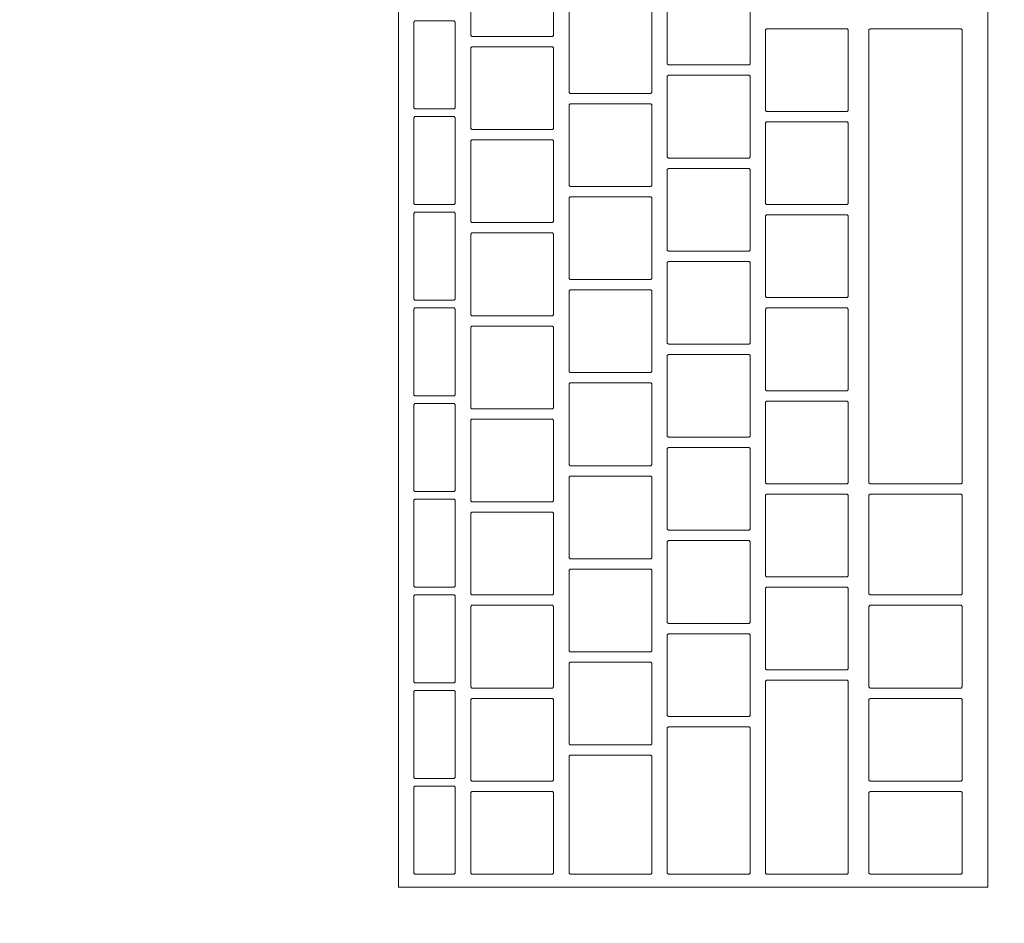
# Model space of a CAD drawing. Header units: metres. Extents: x -3.6 to 90.7, y -11.1 to 18.
# Tile 274 of 656: x 22.517 to 22.707, y 11.82 to 11.995. Entities that reach past the tile are written whole.
import ezdxf

# ---------------------------------------------------------------- set-up
doc = ezdxf.new("R2010")
doc.units = ezdxf.units.M
doc.header["$MEASUREMENT"] = 0
doc.linetypes.add('Wipeout_Contour', pattern=[1, 0, -1])
doc.layers.add('152 - Bemaßung_ Beschriftung.Ausbau', color=7, linetype='Continuous')
doc.layers.add('701 - Einrichtung.Möbel', color=7, linetype='Continuous')
doc.styles.add('ERSTELLTER_STIL_2', font='txt')
doc.dimstyles.new('ERSTELLTER_STIL__3', dxfattribs={"dimtxt": 0.1, "dimasz": 0.0532, "dimexe": 0.18, "dimexo": 0.0625, "dimgap": 0, "dimtad": 1, "dimtih": 1, "dimtoh": 1, "dimzin": 0, "dimdsep": 46, "dimtxsty": 'ERSTELLTER_STIL_2', "dimblk": 'ARROWHEAD_2', "dimblk1": 'ARROWHEAD_2', "dimblk2": 'ARROWHEAD_2', "dimcen": 0.09, "dimse1": 1, "dimse2": 1, "dimclrd": 7, "dimclre": 7, "dimclrt": 7, "dimazin": 0, "dimtfac": 1, "dimtdec": 4, "dimtmove": 0, "dimatfit": 3, "dimfxl": 1, "dimtolj": 1, "dimtzin": 0, "dimarcsym": 0})

# ---------------------------------------------------------------- blocks, each defined once
blk = doc.blocks.new('*D262')
at = {"layer": '152 - Bemaßung_ Beschriftung.Ausbau', "color": 7, "linetype": 'Continuous', "lineweight": 5}
for p, q in [((22.2, 15.3025), (22.2, 15.4075)), ((25.64997, 15.3025), (25.64997, 15.4075)), ((22.22021, 15.39), (22.17979, 15.32)), ((25.67018, 15.39), (25.62977, 15.32)), ((22.2, 15.355), (25.64997, 15.355))]:
    blk.add_line(p, q, dxfattribs=at)
at = {"layer": '152 - Bemaßung_ Beschriftung.Ausbau', "color": 7, "lineweight": 5, "char_height": 0.1, "attachment_point": 7, "style": 'ERSTELLTER_STIL_2'}
for s, insert in [('\\A1;{\\pql;\\fArial|b0|i0|c0|p38;3,45}', (23.71607, 15.375)), ('\\A1;{\\pql;\\fArial|b0|i0|c0|p38;15}', (25.47797, 15.375))]:
    blk.add_mtext(s, dxfattribs=dict(at, insert=insert))
blk = doc.blocks.new('ARROWHEAD_2')
at = {"color": 0, "linetype": 'Continuous', "lineweight": 0}
for p, q in [((-0.3781, -0.655), (0.3781, 0.655)), ((0, 0), (-1, 0))]:
    blk.add_line(p, q, dxfattribs=at)

msp = doc.modelspace()

# ---------------------------------------------------------------- wipeouts: each hides what was drawn before it
at = {"color": 254, "linetype": 'Wipeout_Contour', "lineweight": 0, "ltscale": 155.938862}
msp.add_wipeout([(22.2, 10.68998), (24.4, 10.68998), (24.4, 11.48998), (23, 11.48998), (23, 12.68998), (22.2, 12.68998)], dxfattribs=at).dxf.layer = '701 - Einrichtung.Möbel'

# ---------------------------------------------------------------- next in the draw order: wipeouts: each hides what was drawn before it
at = {"color": 254, "linetype": 'Wipeout_Contour', "lineweight": 0, "ltscale": 102.454602}
msp.add_wipeout([(22.70391, 11.82684), (22.70391, 12.08884), (22.58991, 12.08884), (22.58991, 11.82684)], dxfattribs=at).dxf.layer = '701 - Einrichtung.Möbel'

# ---------------------------------------------------------------- next in the draw order: linework, layer by layer
at = {"layer": '701 - Einrichtung.Möbel', "color": 7, "linetype": 'Continuous', "lineweight": 5, "flags": 128}
msp.add_lwpolyline([(22.70391, 11.82684), (22.70391, 12.08884), (22.58991, 12.08884), (22.58991, 11.82684)], close=True, dxfattribs=at)

# ---------------------------------------------------------------- next in the draw order: wipeouts: each hides what was drawn before it
at = {"color": 254, "linetype": 'Wipeout_Contour', "lineweight": 0, "ltscale": 229.990927}
msp.add_wipeout([(22.61991, 11.99934), (22.61991, 12.00714), (22.61971, 12.00734), (22.60411, 12.00734), (22.60391, 12.00714), (22.60391, 11.99154), (22.60411, 11.99134), (22.61971, 11.99134), (22.61991, 11.99154)], dxfattribs=at).dxf.layer = '701 - Einrichtung.Möbel'
at = {"color": 254, "linetype": 'Wipeout_Contour', "lineweight": 0, "ltscale": 230.26966}
msp.add_wipeout([(22.65791, 11.99384), (22.65791, 12.00164), (22.65771, 12.00184), (22.64211, 12.00184), (22.64191, 12.00164), (22.64191, 11.98604), (22.64211, 11.98584), (22.65771, 11.98584), (22.65791, 11.98604)], dxfattribs=at).dxf.layer = '701 - Einrichtung.Möbel'
at = {"color": 254, "linetype": 'Wipeout_Contour', "lineweight": 0, "ltscale": 230.095444}
msp.add_wipeout([(22.63891, 11.98834), (22.63891, 11.99614), (22.63871, 11.99634), (22.62311, 11.99634), (22.62291, 11.99614), (22.62291, 11.98054), (22.62311, 11.98034), (22.63871, 11.98034), (22.63891, 11.98054)], dxfattribs=at).dxf.layer = '701 - Einrichtung.Möbel'
at = {"color": 254, "linetype": 'Wipeout_Contour', "lineweight": 0, "ltscale": 229.811255}
msp.add_wipeout([(22.60091, 11.98584), (22.60091, 11.99414), (22.60071, 11.99434), (22.59311, 11.99434), (22.59291, 11.99414), (22.59291, 11.97754), (22.59311, 11.97734), (22.60071, 11.97734), (22.60091, 11.97754)], dxfattribs=at).dxf.layer = '701 - Einrichtung.Möbel'
at = {"color": 254, "linetype": 'Wipeout_Contour', "lineweight": 0, "ltscale": 230.382753}
msp.add_wipeout([(22.67691, 11.98484), (22.67691, 11.99264), (22.67671, 11.99284), (22.66111, 11.99284), (22.66091, 11.99264), (22.66091, 11.97704), (22.66111, 11.97684), (22.67671, 11.97684), (22.67691, 11.97704)], dxfattribs=at).dxf.layer = '701 - Einrichtung.Möbel'
at = {"color": 254, "linetype": 'Wipeout_Contour', "lineweight": 0, "ltscale": 230.401616}
msp.add_wipeout([(22.69891, 11.94884), (22.69891, 11.99264), (22.69871, 11.99284), (22.68111, 11.99284), (22.68091, 11.99264), (22.68091, 11.90504), (22.68111, 11.90484), (22.69871, 11.90484), (22.69891, 11.90504)], dxfattribs=at).dxf.layer = '701 - Einrichtung.Möbel'
at = {"color": 254, "linetype": 'Wipeout_Contour', "lineweight": 0, "ltscale": 229.914902}
msp.add_wipeout([(22.61991, 11.98134), (22.61991, 11.98914), (22.61971, 11.98934), (22.60411, 11.98934), (22.60391, 11.98914), (22.60391, 11.97354), (22.60411, 11.97334), (22.61971, 11.97334), (22.61991, 11.97354)], dxfattribs=at).dxf.layer = '701 - Einrichtung.Möbel'
at = {"color": 254, "linetype": 'Wipeout_Contour', "lineweight": 0, "ltscale": 230.193762}
msp.add_wipeout([(22.65791, 11.97584), (22.65791, 11.98364), (22.65771, 11.98384), (22.64211, 11.98384), (22.64191, 11.98364), (22.64191, 11.96804), (22.64211, 11.96784), (22.65771, 11.96784), (22.65791, 11.96804)], dxfattribs=at).dxf.layer = '701 - Einrichtung.Möbel'
at = {"color": 254, "linetype": 'Wipeout_Contour', "lineweight": 0, "ltscale": 230.019524}
msp.add_wipeout([(22.63891, 11.97034), (22.63891, 11.97814), (22.63871, 11.97834), (22.62311, 11.97834), (22.62291, 11.97814), (22.62291, 11.96254), (22.62311, 11.96234), (22.63871, 11.96234), (22.63891, 11.96254)], dxfattribs=at).dxf.layer = '701 - Einrichtung.Möbel'
at = {"color": 254, "linetype": 'Wipeout_Contour', "lineweight": 0, "ltscale": 229.733146}
msp.add_wipeout([(22.60091, 11.96734), (22.60091, 11.97564), (22.60071, 11.97584), (22.59311, 11.97584), (22.59291, 11.97564), (22.59291, 11.95904), (22.59311, 11.95884), (22.60071, 11.95884), (22.60091, 11.95904)], dxfattribs=at).dxf.layer = '701 - Einrichtung.Möbel'
at = {"color": 254, "linetype": 'Wipeout_Contour', "lineweight": 0, "ltscale": 230.306949}
msp.add_wipeout([(22.67691, 11.96684), (22.67691, 11.97464), (22.67671, 11.97484), (22.66111, 11.97484), (22.66091, 11.97464), (22.66091, 11.95904), (22.66111, 11.95884), (22.67671, 11.95884), (22.67691, 11.95904)], dxfattribs=at).dxf.layer = '701 - Einrichtung.Möbel'
at = {"color": 254, "linetype": 'Wipeout_Contour', "lineweight": 0, "ltscale": 229.838966}
msp.add_wipeout([(22.61991, 11.96334), (22.61991, 11.97114), (22.61971, 11.97134), (22.60411, 11.97134), (22.60391, 11.97114), (22.60391, 11.95554), (22.60411, 11.95534), (22.61971, 11.95534), (22.61991, 11.95554)], dxfattribs=at).dxf.layer = '701 - Einrichtung.Möbel'
at = {"color": 254, "linetype": 'Wipeout_Contour', "lineweight": 0, "ltscale": 230.117953}
msp.add_wipeout([(22.65791, 11.95784), (22.65791, 11.96564), (22.65771, 11.96584), (22.64211, 11.96584), (22.64191, 11.96564), (22.64191, 11.95004), (22.64211, 11.94984), (22.65771, 11.94984), (22.65791, 11.95004)], dxfattribs=at).dxf.layer = '701 - Einrichtung.Möbel'
at = {"color": 254, "linetype": 'Wipeout_Contour', "lineweight": 0, "ltscale": 229.943692}
msp.add_wipeout([(22.63891, 11.95234), (22.63891, 11.96014), (22.63871, 11.96034), (22.62311, 11.96034), (22.62291, 11.96014), (22.62291, 11.94454), (22.62311, 11.94434), (22.63871, 11.94434), (22.63891, 11.94454)], dxfattribs=at).dxf.layer = '701 - Einrichtung.Möbel'
at = {"color": 254, "linetype": 'Wipeout_Contour', "lineweight": 0, "ltscale": 229.655132}
msp.add_wipeout([(22.60091, 11.94884), (22.60091, 11.95714), (22.60071, 11.95734), (22.59311, 11.95734), (22.59291, 11.95714), (22.59291, 11.94054), (22.59311, 11.94034), (22.60071, 11.94034), (22.60091, 11.94054)], dxfattribs=at).dxf.layer = '701 - Einrichtung.Möbel'
at = {"color": 254, "linetype": 'Wipeout_Contour', "lineweight": 0, "ltscale": 230.231234}
msp.add_wipeout([(22.67691, 11.94884), (22.67691, 11.95664), (22.67671, 11.95684), (22.66111, 11.95684), (22.66091, 11.95664), (22.66091, 11.94104), (22.66111, 11.94084), (22.67671, 11.94084), (22.67691, 11.94104)], dxfattribs=at).dxf.layer = '701 - Einrichtung.Möbel'
at = {"color": 254, "linetype": 'Wipeout_Contour', "lineweight": 0, "ltscale": 229.76312}
msp.add_wipeout([(22.61991, 11.94534), (22.61991, 11.95314), (22.61971, 11.95334), (22.60411, 11.95334), (22.60391, 11.95314), (22.60391, 11.93754), (22.60411, 11.93734), (22.61971, 11.93734), (22.61991, 11.93754)], dxfattribs=at).dxf.layer = '701 - Einrichtung.Möbel'
at = {"color": 254, "linetype": 'Wipeout_Contour', "lineweight": 0, "ltscale": 230.042233}
msp.add_wipeout([(22.65791, 11.93984), (22.65791, 11.94764), (22.65771, 11.94784), (22.64211, 11.94784), (22.64191, 11.94764), (22.64191, 11.93204), (22.64211, 11.93184), (22.65771, 11.93184), (22.65791, 11.93204)], dxfattribs=at).dxf.layer = '701 - Einrichtung.Möbel'
at = {"color": 254, "linetype": 'Wipeout_Contour', "lineweight": 0, "ltscale": 229.867949}
msp.add_wipeout([(22.63891, 11.93434), (22.63891, 11.94214), (22.63871, 11.94234), (22.62311, 11.94234), (22.62291, 11.94214), (22.62291, 11.92654), (22.62311, 11.92634), (22.63871, 11.92634), (22.63891, 11.92654)], dxfattribs=at).dxf.layer = '701 - Einrichtung.Möbel'
at = {"color": 254, "linetype": 'Wipeout_Contour', "lineweight": 0, "ltscale": 229.577212}
msp.add_wipeout([(22.60091, 11.93034), (22.60091, 11.93864), (22.60071, 11.93884), (22.59311, 11.93884), (22.59291, 11.93864), (22.59291, 11.92204), (22.59311, 11.92184), (22.60071, 11.92184), (22.60091, 11.92204)], dxfattribs=at).dxf.layer = '701 - Einrichtung.Möbel'
at = {"color": 254, "linetype": 'Wipeout_Contour', "lineweight": 0, "ltscale": 230.155609}
msp.add_wipeout([(22.67691, 11.93084), (22.67691, 11.93864), (22.67671, 11.93884), (22.66111, 11.93884), (22.66091, 11.93864), (22.66091, 11.92304), (22.66111, 11.92284), (22.67671, 11.92284), (22.67691, 11.92304)], dxfattribs=at).dxf.layer = '701 - Einrichtung.Möbel'
at = {"color": 254, "linetype": 'Wipeout_Contour', "lineweight": 0, "ltscale": 229.687362}
msp.add_wipeout([(22.61991, 11.92734), (22.61991, 11.93514), (22.61971, 11.93534), (22.60411, 11.93534), (22.60391, 11.93514), (22.60391, 11.91954), (22.60411, 11.91934), (22.61971, 11.91934), (22.61991, 11.91954)], dxfattribs=at).dxf.layer = '701 - Einrichtung.Möbel'
at = {"color": 254, "linetype": 'Wipeout_Contour', "lineweight": 0, "ltscale": 229.966602}
msp.add_wipeout([(22.65791, 11.92184), (22.65791, 11.92964), (22.65771, 11.92984), (22.64211, 11.92984), (22.64191, 11.92964), (22.64191, 11.91404), (22.64211, 11.91384), (22.65771, 11.91384), (22.65791, 11.91404)], dxfattribs=at).dxf.layer = '701 - Einrichtung.Möbel'
at = {"color": 254, "linetype": 'Wipeout_Contour', "lineweight": 0, "ltscale": 229.792296}
msp.add_wipeout([(22.63891, 11.91634), (22.63891, 11.92414), (22.63871, 11.92434), (22.62311, 11.92434), (22.62291, 11.92414), (22.62291, 11.90854), (22.62311, 11.90834), (22.63871, 11.90834), (22.63891, 11.90854)], dxfattribs=at).dxf.layer = '701 - Einrichtung.Möbel'
at = {"color": 254, "linetype": 'Wipeout_Contour', "lineweight": 0, "ltscale": 229.499387}
msp.add_wipeout([(22.60091, 11.91184), (22.60091, 11.92014), (22.60071, 11.92034), (22.59311, 11.92034), (22.59291, 11.92014), (22.59291, 11.90354), (22.59311, 11.90334), (22.60071, 11.90334), (22.60091, 11.90354)], dxfattribs=at).dxf.layer = '701 - Einrichtung.Möbel'
at = {"color": 254, "linetype": 'Wipeout_Contour', "lineweight": 0, "ltscale": 230.080072}
msp.add_wipeout([(22.67691, 11.91284), (22.67691, 11.92064), (22.67671, 11.92084), (22.66111, 11.92084), (22.66091, 11.92064), (22.66091, 11.90504), (22.66111, 11.90484), (22.67671, 11.90484), (22.67691, 11.90504)], dxfattribs=at).dxf.layer = '701 - Einrichtung.Möbel'
at = {"color": 254, "linetype": 'Wipeout_Contour', "lineweight": 0, "ltscale": 229.611694}
msp.add_wipeout([(22.61991, 11.90934), (22.61991, 11.91714), (22.61971, 11.91734), (22.60411, 11.91734), (22.60391, 11.91714), (22.60391, 11.90154), (22.60411, 11.90134), (22.61971, 11.90134), (22.61991, 11.90154)], dxfattribs=at).dxf.layer = '701 - Einrichtung.Möbel'
at = {"color": 254, "linetype": 'Wipeout_Contour', "lineweight": 0, "ltscale": 229.891061}
msp.add_wipeout([(22.65791, 11.90384), (22.65791, 11.91164), (22.65771, 11.91184), (22.64211, 11.91184), (22.64191, 11.91164), (22.64191, 11.89604), (22.64211, 11.89584), (22.65771, 11.89584), (22.65791, 11.89604)], dxfattribs=at).dxf.layer = '701 - Einrichtung.Möbel'
at = {"color": 254, "linetype": 'Wipeout_Contour', "lineweight": 0, "ltscale": 229.716732}
msp.add_wipeout([(22.63891, 11.89834), (22.63891, 11.90614), (22.63871, 11.90634), (22.62311, 11.90634), (22.62291, 11.90614), (22.62291, 11.89054), (22.62311, 11.89034), (22.63871, 11.89034), (22.63891, 11.89054)], dxfattribs=at).dxf.layer = '701 - Einrichtung.Möbel'
at = {"color": 254, "linetype": 'Wipeout_Contour', "lineweight": 0, "ltscale": 229.421656}
msp.add_wipeout([(22.60091, 11.89334), (22.60091, 11.90164), (22.60071, 11.90184), (22.59311, 11.90184), (22.59291, 11.90164), (22.59291, 11.88504), (22.59311, 11.88484), (22.60071, 11.88484), (22.60091, 11.88504)], dxfattribs=at).dxf.layer = '701 - Einrichtung.Möbel'
at = {"color": 254, "linetype": 'Wipeout_Contour', "lineweight": 0, "ltscale": 230.004625}
msp.add_wipeout([(22.67691, 11.89484), (22.67691, 11.90264), (22.67671, 11.90284), (22.66111, 11.90284), (22.66091, 11.90264), (22.66091, 11.88704), (22.66111, 11.88684), (22.67671, 11.88684), (22.67691, 11.88704)], dxfattribs=at).dxf.layer = '701 - Einrichtung.Möbel'
at = {"color": 254, "linetype": 'Wipeout_Contour', "lineweight": 0, "ltscale": 230.165631}
msp.add_wipeout([(22.69891, 11.89309), (22.69891, 11.90264), (22.69871, 11.90284), (22.68111, 11.90284), (22.68091, 11.90264), (22.68091, 11.88354), (22.68111, 11.88334), (22.69871, 11.88334), (22.69891, 11.88354)], dxfattribs=at).dxf.layer = '701 - Einrichtung.Möbel'
at = {"color": 254, "linetype": 'Wipeout_Contour', "lineweight": 0, "ltscale": 229.536115}
msp.add_wipeout([(22.61991, 11.89134), (22.61991, 11.89914), (22.61971, 11.89934), (22.60411, 11.89934), (22.60391, 11.89914), (22.60391, 11.88354), (22.60411, 11.88334), (22.61971, 11.88334), (22.61991, 11.88354)], dxfattribs=at).dxf.layer = '701 - Einrichtung.Möbel'
at = {"color": 254, "linetype": 'Wipeout_Contour', "lineweight": 0, "ltscale": 229.815609}
msp.add_wipeout([(22.65791, 11.88584), (22.65791, 11.89364), (22.65771, 11.89384), (22.64211, 11.89384), (22.64191, 11.89364), (22.64191, 11.87804), (22.64211, 11.87784), (22.65771, 11.87784), (22.65791, 11.87804)], dxfattribs=at).dxf.layer = '701 - Einrichtung.Möbel'
at = {"color": 254, "linetype": 'Wipeout_Contour', "lineweight": 0, "ltscale": 229.641258}
msp.add_wipeout([(22.63891, 11.88034), (22.63891, 11.88814), (22.63871, 11.88834), (22.62311, 11.88834), (22.62291, 11.88814), (22.62291, 11.87254), (22.62311, 11.87234), (22.63871, 11.87234), (22.63891, 11.87254)], dxfattribs=at).dxf.layer = '701 - Einrichtung.Möbel'
at = {"color": 254, "linetype": 'Wipeout_Contour', "lineweight": 0, "ltscale": 229.929267}
msp.add_wipeout([(22.67691, 11.87684), (22.67691, 11.88464), (22.67671, 11.88484), (22.66111, 11.88484), (22.66091, 11.88464), (22.66091, 11.86904), (22.66111, 11.86884), (22.67671, 11.86884), (22.67691, 11.86904)], dxfattribs=at).dxf.layer = '701 - Einrichtung.Möbel'
at = {"color": 254, "linetype": 'Wipeout_Contour', "lineweight": 0, "ltscale": 229.344019}
msp.add_wipeout([(22.60091, 11.87484), (22.60091, 11.88314), (22.60071, 11.88334), (22.59311, 11.88334), (22.59291, 11.88314), (22.59291, 11.86654), (22.59311, 11.86634), (22.60071, 11.86634), (22.60091, 11.86654)], dxfattribs=at).dxf.layer = '701 - Einrichtung.Möbel'
at = {"color": 254, "linetype": 'Wipeout_Contour', "lineweight": 0, "ltscale": 229.460625}
msp.add_wipeout([(22.61991, 11.87334), (22.61991, 11.88114), (22.61971, 11.88134), (22.60411, 11.88134), (22.60391, 11.88114), (22.60391, 11.86554), (22.60411, 11.86534), (22.61971, 11.86534), (22.61991, 11.86554)], dxfattribs=at).dxf.layer = '701 - Einrichtung.Möbel'
at = {"color": 254, "linetype": 'Wipeout_Contour', "lineweight": 0, "ltscale": 230.082806}
msp.add_wipeout([(22.69891, 11.87334), (22.69891, 11.88114), (22.69871, 11.88134), (22.68111, 11.88134), (22.68091, 11.88114), (22.68091, 11.86554), (22.68111, 11.86534), (22.69871, 11.86534), (22.69891, 11.86554)], dxfattribs=at).dxf.layer = '701 - Einrichtung.Möbel'
at = {"color": 254, "linetype": 'Wipeout_Contour', "lineweight": 0, "ltscale": 229.740246}
msp.add_wipeout([(22.65791, 11.86784), (22.65791, 11.87564), (22.65771, 11.87584), (22.64211, 11.87584), (22.64191, 11.87564), (22.64191, 11.86004), (22.64211, 11.85984), (22.65771, 11.85984), (22.65791, 11.86004)], dxfattribs=at).dxf.layer = '701 - Einrichtung.Möbel'
at = {"color": 254, "linetype": 'Wipeout_Contour', "lineweight": 0, "ltscale": 229.565873}
msp.add_wipeout([(22.63891, 11.86234), (22.63891, 11.87014), (22.63871, 11.87034), (22.62311, 11.87034), (22.62291, 11.87014), (22.62291, 11.85454), (22.62311, 11.85434), (22.63871, 11.85434), (22.63891, 11.85454)], dxfattribs=at).dxf.layer = '701 - Einrichtung.Möbel'
at = {"color": 254, "linetype": 'Wipeout_Contour', "lineweight": 0, "ltscale": 229.810036}
msp.add_wipeout([(22.67691, 11.84809), (22.67691, 11.86664), (22.67671, 11.86684), (22.66111, 11.86684), (22.66091, 11.86664), (22.66091, 11.82954), (22.66111, 11.82934), (22.67671, 11.82934), (22.67691, 11.82954)], dxfattribs=at).dxf.layer = '701 - Einrichtung.Möbel'
at = {"color": 254, "linetype": 'Wipeout_Contour', "lineweight": 0, "ltscale": 229.266477}
msp.add_wipeout([(22.60091, 11.85634), (22.60091, 11.86464), (22.60071, 11.86484), (22.59311, 11.86484), (22.59291, 11.86464), (22.59291, 11.84804), (22.59311, 11.84784), (22.60071, 11.84784), (22.60091, 11.84804)], dxfattribs=at).dxf.layer = '701 - Einrichtung.Möbel'
at = {"color": 254, "linetype": 'Wipeout_Contour', "lineweight": 0, "ltscale": 229.385226}
msp.add_wipeout([(22.61991, 11.85534), (22.61991, 11.86314), (22.61971, 11.86334), (22.60411, 11.86334), (22.60391, 11.86314), (22.60391, 11.84754), (22.60411, 11.84734), (22.61971, 11.84734), (22.61991, 11.84754)], dxfattribs=at).dxf.layer = '701 - Einrichtung.Möbel'
at = {"color": 254, "linetype": 'Wipeout_Contour', "lineweight": 0, "ltscale": 230.00761}
msp.add_wipeout([(22.69891, 11.85534), (22.69891, 11.86314), (22.69871, 11.86334), (22.68111, 11.86334), (22.68091, 11.86314), (22.68091, 11.84754), (22.68111, 11.84734), (22.69871, 11.84734), (22.69891, 11.84754)], dxfattribs=at).dxf.layer = '701 - Einrichtung.Möbel'
at = {"color": 254, "linetype": 'Wipeout_Contour', "lineweight": 0, "ltscale": 229.639483}
msp.add_wipeout([(22.65791, 11.84359), (22.65791, 11.85764), (22.65771, 11.85784), (22.64211, 11.85784), (22.64191, 11.85764), (22.64191, 11.82954), (22.64211, 11.82934), (22.65771, 11.82934), (22.65791, 11.82954)], dxfattribs=at).dxf.layer = '701 - Einrichtung.Möbel'
at = {"color": 254, "linetype": 'Wipeout_Contour', "lineweight": 0, "ltscale": 229.476341}
msp.add_wipeout([(22.63891, 11.84084), (22.63891, 11.85214), (22.63871, 11.85234), (22.62311, 11.85234), (22.62291, 11.85214), (22.62291, 11.82954), (22.62311, 11.82934), (22.63871, 11.82934), (22.63891, 11.82954)], dxfattribs=at).dxf.layer = '701 - Einrichtung.Möbel'
at = {"color": 254, "linetype": 'Wipeout_Contour', "lineweight": 0, "ltscale": 229.18903}
msp.add_wipeout([(22.60091, 11.83784), (22.60091, 11.84614), (22.60071, 11.84634), (22.59311, 11.84634), (22.59291, 11.84614), (22.59291, 11.82954), (22.59311, 11.82934), (22.60071, 11.82934), (22.60091, 11.82954)], dxfattribs=at).dxf.layer = '701 - Einrichtung.Möbel'
at = {"color": 254, "linetype": 'Wipeout_Contour', "lineweight": 0, "ltscale": 229.309915}
msp.add_wipeout([(22.61991, 11.83734), (22.61991, 11.84514), (22.61971, 11.84534), (22.60411, 11.84534), (22.60391, 11.84514), (22.60391, 11.82954), (22.60411, 11.82934), (22.61971, 11.82934), (22.61991, 11.82954)], dxfattribs=at).dxf.layer = '701 - Einrichtung.Möbel'
at = {"color": 254, "linetype": 'Wipeout_Contour', "lineweight": 0, "ltscale": 229.932504}
msp.add_wipeout([(22.69891, 11.83734), (22.69891, 11.84514), (22.69871, 11.84534), (22.68111, 11.84534), (22.68091, 11.84514), (22.68091, 11.82954), (22.68111, 11.82934), (22.69871, 11.82934), (22.69891, 11.82954)], dxfattribs=at).dxf.layer = '701 - Einrichtung.Möbel'

# ---------------------------------------------------------------- next in the draw order: linework, layer by layer
at = {"layer": '701 - Einrichtung.Möbel', "color": 7, "linetype": 'Continuous', "lineweight": 5, "flags": 128}
for points in [[(22.61991, 11.99934), (22.61991, 12.00714), (22.61971, 12.00734), (22.60411, 12.00734), (22.60391, 12.00714), (22.60391, 11.99154), (22.60411, 11.99134), (22.61971, 11.99134), (22.61991, 11.99154)], [(22.65791, 11.99384), (22.65791, 12.00164), (22.65771, 12.00184), (22.64211, 12.00184), (22.64191, 12.00164), (22.64191, 11.98604), (22.64211, 11.98584), (22.65771, 11.98584), (22.65791, 11.98604)], [(22.63891, 11.98834), (22.63891, 11.99614), (22.63871, 11.99634), (22.62311, 11.99634), (22.62291, 11.99614), (22.62291, 11.98054), (22.62311, 11.98034), (22.63871, 11.98034), (22.63891, 11.98054)], [(22.60091, 11.98584), (22.60091, 11.99414), (22.60071, 11.99434), (22.59311, 11.99434), (22.59291, 11.99414), (22.59291, 11.97754), (22.59311, 11.97734), (22.60071, 11.97734), (22.60091, 11.97754)], [(22.67691, 11.98484), (22.67691, 11.99264), (22.67671, 11.99284), (22.66111, 11.99284), (22.66091, 11.99264), (22.66091, 11.97704), (22.66111, 11.97684), (22.67671, 11.97684), (22.67691, 11.97704)], [(22.69891, 11.94884), (22.69891, 11.99264), (22.69871, 11.99284), (22.68111, 11.99284), (22.68091, 11.99264), (22.68091, 11.90504), (22.68111, 11.90484), (22.69871, 11.90484), (22.69891, 11.90504)], [(22.61991, 11.98134), (22.61991, 11.98914), (22.61971, 11.98934), (22.60411, 11.98934), (22.60391, 11.98914), (22.60391, 11.97354), (22.60411, 11.97334), (22.61971, 11.97334), (22.61991, 11.97354)], [(22.65791, 11.97584), (22.65791, 11.98364), (22.65771, 11.98384), (22.64211, 11.98384), (22.64191, 11.98364), (22.64191, 11.96804), (22.64211, 11.96784), (22.65771, 11.96784), (22.65791, 11.96804)], [(22.63891, 11.97034), (22.63891, 11.97814), (22.63871, 11.97834), (22.62311, 11.97834), (22.62291, 11.97814), (22.62291, 11.96254), (22.62311, 11.96234), (22.63871, 11.96234), (22.63891, 11.96254)], [(22.60091, 11.96734), (22.60091, 11.97564), (22.60071, 11.97584), (22.59311, 11.97584), (22.59291, 11.97564), (22.59291, 11.95904), (22.59311, 11.95884), (22.60071, 11.95884), (22.60091, 11.95904)], [(22.67691, 11.96684), (22.67691, 11.97464), (22.67671, 11.97484), (22.66111, 11.97484), (22.66091, 11.97464), (22.66091, 11.95904), (22.66111, 11.95884), (22.67671, 11.95884), (22.67691, 11.95904)], [(22.61991, 11.96334), (22.61991, 11.97114), (22.61971, 11.97134), (22.60411, 11.97134), (22.60391, 11.97114), (22.60391, 11.95554), (22.60411, 11.95534), (22.61971, 11.95534), (22.61991, 11.95554)], [(22.65791, 11.95784), (22.65791, 11.96564), (22.65771, 11.96584), (22.64211, 11.96584), (22.64191, 11.96564), (22.64191, 11.95004), (22.64211, 11.94984), (22.65771, 11.94984), (22.65791, 11.95004)], [(22.63891, 11.95234), (22.63891, 11.96014), (22.63871, 11.96034), (22.62311, 11.96034), (22.62291, 11.96014), (22.62291, 11.94454), (22.62311, 11.94434), (22.63871, 11.94434), (22.63891, 11.94454)], [(22.60091, 11.94884), (22.60091, 11.95714), (22.60071, 11.95734), (22.59311, 11.95734), (22.59291, 11.95714), (22.59291, 11.94054), (22.59311, 11.94034), (22.60071, 11.94034), (22.60091, 11.94054)], [(22.67691, 11.94884), (22.67691, 11.95664), (22.67671, 11.95684), (22.66111, 11.95684), (22.66091, 11.95664), (22.66091, 11.94104), (22.66111, 11.94084), (22.67671, 11.94084), (22.67691, 11.94104)], [(22.61991, 11.94534), (22.61991, 11.95314), (22.61971, 11.95334), (22.60411, 11.95334), (22.60391, 11.95314), (22.60391, 11.93754), (22.60411, 11.93734), (22.61971, 11.93734), (22.61991, 11.93754)], [(22.65791, 11.93984), (22.65791, 11.94764), (22.65771, 11.94784), (22.64211, 11.94784), (22.64191, 11.94764), (22.64191, 11.93204), (22.64211, 11.93184), (22.65771, 11.93184), (22.65791, 11.93204)], [(22.63891, 11.93434), (22.63891, 11.94214), (22.63871, 11.94234), (22.62311, 11.94234), (22.62291, 11.94214), (22.62291, 11.92654), (22.62311, 11.92634), (22.63871, 11.92634), (22.63891, 11.92654)], [(22.60091, 11.93034), (22.60091, 11.93864), (22.60071, 11.93884), (22.59311, 11.93884), (22.59291, 11.93864), (22.59291, 11.92204), (22.59311, 11.92184), (22.60071, 11.92184), (22.60091, 11.92204)], [(22.67691, 11.93084), (22.67691, 11.93864), (22.67671, 11.93884), (22.66111, 11.93884), (22.66091, 11.93864), (22.66091, 11.92304), (22.66111, 11.92284), (22.67671, 11.92284), (22.67691, 11.92304)], [(22.61991, 11.92734), (22.61991, 11.93514), (22.61971, 11.93534), (22.60411, 11.93534), (22.60391, 11.93514), (22.60391, 11.91954), (22.60411, 11.91934), (22.61971, 11.91934), (22.61991, 11.91954)], [(22.65791, 11.92184), (22.65791, 11.92964), (22.65771, 11.92984), (22.64211, 11.92984), (22.64191, 11.92964), (22.64191, 11.91404), (22.64211, 11.91384), (22.65771, 11.91384), (22.65791, 11.91404)], [(22.63891, 11.91634), (22.63891, 11.92414), (22.63871, 11.92434), (22.62311, 11.92434), (22.62291, 11.92414), (22.62291, 11.90854), (22.62311, 11.90834), (22.63871, 11.90834), (22.63891, 11.90854)], [(22.60091, 11.91184), (22.60091, 11.92014), (22.60071, 11.92034), (22.59311, 11.92034), (22.59291, 11.92014), (22.59291, 11.90354), (22.59311, 11.90334), (22.60071, 11.90334), (22.60091, 11.90354)], [(22.67691, 11.91284), (22.67691, 11.92064), (22.67671, 11.92084), (22.66111, 11.92084), (22.66091, 11.92064), (22.66091, 11.90504), (22.66111, 11.90484), (22.67671, 11.90484), (22.67691, 11.90504)], [(22.61991, 11.90934), (22.61991, 11.91714), (22.61971, 11.91734), (22.60411, 11.91734), (22.60391, 11.91714), (22.60391, 11.90154), (22.60411, 11.90134), (22.61971, 11.90134), (22.61991, 11.90154)], [(22.65791, 11.90384), (22.65791, 11.91164), (22.65771, 11.91184), (22.64211, 11.91184), (22.64191, 11.91164), (22.64191, 11.89604), (22.64211, 11.89584), (22.65771, 11.89584), (22.65791, 11.89604)], [(22.63891, 11.89834), (22.63891, 11.90614), (22.63871, 11.90634), (22.62311, 11.90634), (22.62291, 11.90614), (22.62291, 11.89054), (22.62311, 11.89034), (22.63871, 11.89034), (22.63891, 11.89054)], [(22.60091, 11.89334), (22.60091, 11.90164), (22.60071, 11.90184), (22.59311, 11.90184), (22.59291, 11.90164), (22.59291, 11.88504), (22.59311, 11.88484), (22.60071, 11.88484), (22.60091, 11.88504)], [(22.67691, 11.89484), (22.67691, 11.90264), (22.67671, 11.90284), (22.66111, 11.90284), (22.66091, 11.90264), (22.66091, 11.88704), (22.66111, 11.88684), (22.67671, 11.88684), (22.67691, 11.88704)], [(22.69891, 11.89309), (22.69891, 11.90264), (22.69871, 11.90284), (22.68111, 11.90284), (22.68091, 11.90264), (22.68091, 11.88354), (22.68111, 11.88334), (22.69871, 11.88334), (22.69891, 11.88354)], [(22.61991, 11.89134), (22.61991, 11.89914), (22.61971, 11.89934), (22.60411, 11.89934), (22.60391, 11.89914), (22.60391, 11.88354), (22.60411, 11.88334), (22.61971, 11.88334), (22.61991, 11.88354)], [(22.65791, 11.88584), (22.65791, 11.89364), (22.65771, 11.89384), (22.64211, 11.89384), (22.64191, 11.89364), (22.64191, 11.87804), (22.64211, 11.87784), (22.65771, 11.87784), (22.65791, 11.87804)], [(22.63891, 11.88034), (22.63891, 11.88814), (22.63871, 11.88834), (22.62311, 11.88834), (22.62291, 11.88814), (22.62291, 11.87254), (22.62311, 11.87234), (22.63871, 11.87234), (22.63891, 11.87254)], [(22.67691, 11.87684), (22.67691, 11.88464), (22.67671, 11.88484), (22.66111, 11.88484), (22.66091, 11.88464), (22.66091, 11.86904), (22.66111, 11.86884), (22.67671, 11.86884), (22.67691, 11.86904)], [(22.60091, 11.87484), (22.60091, 11.88314), (22.60071, 11.88334), (22.59311, 11.88334), (22.59291, 11.88314), (22.59291, 11.86654), (22.59311, 11.86634), (22.60071, 11.86634), (22.60091, 11.86654)], [(22.61991, 11.87334), (22.61991, 11.88114), (22.61971, 11.88134), (22.60411, 11.88134), (22.60391, 11.88114), (22.60391, 11.86554), (22.60411, 11.86534), (22.61971, 11.86534), (22.61991, 11.86554)], [(22.69891, 11.87334), (22.69891, 11.88114), (22.69871, 11.88134), (22.68111, 11.88134), (22.68091, 11.88114), (22.68091, 11.86554), (22.68111, 11.86534), (22.69871, 11.86534), (22.69891, 11.86554)], [(22.65791, 11.86784), (22.65791, 11.87564), (22.65771, 11.87584), (22.64211, 11.87584), (22.64191, 11.87564), (22.64191, 11.86004), (22.64211, 11.85984), (22.65771, 11.85984), (22.65791, 11.86004)], [(22.63891, 11.86234), (22.63891, 11.87014), (22.63871, 11.87034), (22.62311, 11.87034), (22.62291, 11.87014), (22.62291, 11.85454), (22.62311, 11.85434), (22.63871, 11.85434), (22.63891, 11.85454)], [(22.67691, 11.84809), (22.67691, 11.86664), (22.67671, 11.86684), (22.66111, 11.86684), (22.66091, 11.86664), (22.66091, 11.82954), (22.66111, 11.82934), (22.67671, 11.82934), (22.67691, 11.82954)], [(22.60091, 11.85634), (22.60091, 11.86464), (22.60071, 11.86484), (22.59311, 11.86484), (22.59291, 11.86464), (22.59291, 11.84804), (22.59311, 11.84784), (22.60071, 11.84784), (22.60091, 11.84804)], [(22.61991, 11.85534), (22.61991, 11.86314), (22.61971, 11.86334), (22.60411, 11.86334), (22.60391, 11.86314), (22.60391, 11.84754), (22.60411, 11.84734), (22.61971, 11.84734), (22.61991, 11.84754)], [(22.69891, 11.85534), (22.69891, 11.86314), (22.69871, 11.86334), (22.68111, 11.86334), (22.68091, 11.86314), (22.68091, 11.84754), (22.68111, 11.84734), (22.69871, 11.84734), (22.69891, 11.84754)], [(22.65791, 11.84359), (22.65791, 11.85764), (22.65771, 11.85784), (22.64211, 11.85784), (22.64191, 11.85764), (22.64191, 11.82954), (22.64211, 11.82934), (22.65771, 11.82934), (22.65791, 11.82954)], [(22.63891, 11.84084), (22.63891, 11.85214), (22.63871, 11.85234), (22.62311, 11.85234), (22.62291, 11.85214), (22.62291, 11.82954), (22.62311, 11.82934), (22.63871, 11.82934), (22.63891, 11.82954)], [(22.60091, 11.83784), (22.60091, 11.84614), (22.60071, 11.84634), (22.59311, 11.84634), (22.59291, 11.84614), (22.59291, 11.82954), (22.59311, 11.82934), (22.60071, 11.82934), (22.60091, 11.82954)], [(22.61991, 11.83734), (22.61991, 11.84514), (22.61971, 11.84534), (22.60411, 11.84534), (22.60391, 11.84514), (22.60391, 11.82954), (22.60411, 11.82934), (22.61971, 11.82934), (22.61991, 11.82954)], [(22.69891, 11.83734), (22.69891, 11.84514), (22.69871, 11.84534), (22.68111, 11.84534), (22.68091, 11.84514), (22.68091, 11.82954), (22.68111, 11.82934), (22.69871, 11.82934), (22.69891, 11.82954)]]:
    msp.add_lwpolyline(points, close=True, dxfattribs=at)

# ---------------------------------------------------------------- next in the draw order: dimensions: what is measured, and where the dimension line sits
at = {"layer": '152 - Bemaßung_ Beschriftung.Ausbau', "color": 7, "linetype": 'Continuous', "lineweight": 5}
dim = msp.add_linear_dim(base=(25.64997, 15.355), p1=(22.2, 10.60999), p2=(25.64997, 10.74998), dimstyle='ERSTELLTER_STIL__3', dxfattribs=at)
dim.commit()
dim.dimension.update_dxf_attribs({"geometry": '*D262', "text_midpoint": (23.84596, 15.425), "dimtype": 160})

doc.saveas('drawing.dxf')
